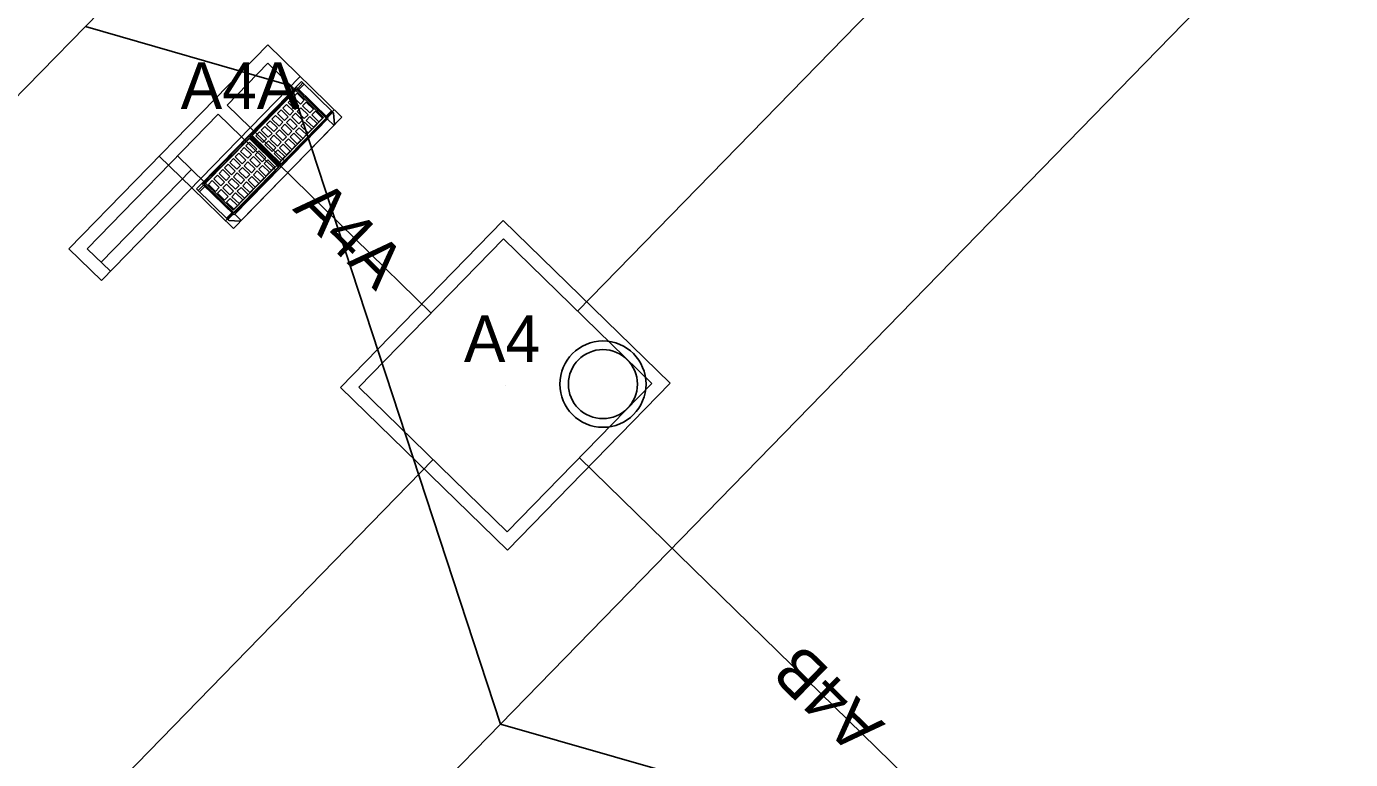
# Model space of a CAD drawing. Extents: x 2252703 to 2264864, y 13787568 to 13790989.
# Drawn here: x 2254479.4 to 2254530.6, y 13790365 to 13790393.3 of the extents above; entities that cross this region are included whole.
import ezdxf

# ---------------------------------------------------------------- set-up
doc = ezdxf.new("R2010")
doc.units = 0
for name, color, linetype in [('D_BOXES_1', 7, 'Continuous'), ('D_DRAIN_MISC', 7, 'Continuous'), ('D_DRAIN_NOTES_1', 7, 'Continuous'), ('D_DRN_AREA_X', 7, 'Continuous'), ('D_INLET_1', 7, 'Continuous'), ('D_PIPES_1', 7, 'Continuous')]:
    doc.layers.add(name, color=color, linetype=linetype)

msp = doc.modelspace()

# ---------------------------------------------------------------- linework, layer by layer
at = {"layer": 'D_BOXES_1'}
for p, q in [((2254500.726, 13790382.263), (2254695.521, 13790582.002)), ((2254252.079, 13790127.177), (2254495.14, 13790376.536))]:
    msp.add_line(p, q, dxfattribs=at)
at = {"layer": 'D_DRAIN_MISC'}
for p, q in [((2254489.835, 13790390.789), (2254489.835, 13790390.789)), ((2254487.015, 13790390.047), (2254487.015, 13790390.047)), ((2254487.91, 13790389.174), (2254487.91, 13790389.174)), ((2254489.163, 13790387.952), (2254489.163, 13790387.952)), ((2254486.344, 13790387.21), (2254486.344, 13790387.21)), ((2254495.069, 13790382.192), (2254495.069, 13790382.192)), ((2254500.726, 13790382.263), (2254500.726, 13790382.263)), ((2254497.933, 13790379.399), (2254497.933, 13790379.399)), ((2254495.14, 13790376.536), (2254495.14, 13790376.536)), ((2254500.796, 13790376.607), (2254500.796, 13790376.607))]:
    msp.add_line(p, q, dxfattribs=at)
at = {"layer": 'D_DRN_AREA_X'}
for p, q in [((2254529.967, 13790442.643), (2254481.705, 13790393.258)), ((2254497.746, 13790366.317), (2254551.586, 13790421.524)), ((2254551.586, 13790421.524), (2254497.746, 13790366.317)), ((2254481.705, 13790393.258), (2254437.83, 13790348.362)), ((2254481.705, 13790393.258), (2254489.655, 13790390.971)), ((2254489.655, 13790390.971), (2254481.705, 13790393.258)), ((2254489.655, 13790390.971), (2254497.746, 13790366.317)), ((2254497.746, 13790366.317), (2254489.655, 13790390.971)), ((2254271.444, 13790134.272), (2254497.746, 13790366.317)), ((2254497.746, 13790366.317), (2254271.444, 13790134.272)), ((2254497.746, 13790366.317), (2254523.418, 13790358.982)), ((2254523.418, 13790358.982), (2254497.746, 13790366.317))]:
    msp.add_line(p, q, dxfattribs=at)
at = {"layer": 'D_INLET_1'}
for p, q in [((2254488.752, 13790392.544), (2254481.072, 13790384.669)), ((2254491.615, 13790389.751), (2254488.752, 13790392.544)), ((2254488.761, 13790391.837), (2254487.19, 13790390.226)), ((2254490.908, 13790389.742), (2254488.761, 13790391.837)), ((2254490.005, 13790391.322), (2254482.325, 13790383.447)), ((2254490.053, 13790391.136), (2254486.961, 13790387.965)), ((2254489.909, 13790390.868), (2254490.113, 13790391.077)), ((2254489.96, 13790390.819), (2254490.164, 13790391.028)), ((2254491.282, 13790389.937), (2254490.053, 13790391.136)), ((2254489.875, 13790390.902), (2254488.068, 13790389.049)), ((2254489.879, 13790390.838), (2254488.131, 13790389.046)), ((2254489.877, 13790390.819), (2254488.151, 13790389.049)), ((2254489.681, 13790390.464), (2254489.538, 13790390.318)), ((2254489.681, 13790390.464), (2254489.955, 13790390.196)), ((2254489.888, 13790390.677), (2254489.746, 13790390.531)), ((2254489.746, 13790390.531), (2254490.021, 13790390.264)), ((2254491.092, 13790389.714), (2254489.875, 13790390.902)), ((2254491.01, 13790389.715), (2254489.877, 13790390.819)), ((2254491.029, 13790389.717), (2254489.879, 13790390.838)), ((2254490.163, 13790390.409), (2254489.888, 13790390.677)), ((2254491.315, 13790390.044), (2254487.126, 13790385.749)), ((2254487.19, 13790390.226), (2254489.395, 13790388.075)), ((2254489.265, 13790390.038), (2254489.123, 13790389.893)), ((2254489.265, 13790390.038), (2254489.54, 13790389.771)), ((2254489.473, 13790390.251), (2254489.331, 13790390.106)), ((2254489.331, 13790390.106), (2254489.605, 13790389.838)), ((2254489.473, 13790390.251), (2254489.748, 13790389.983)), ((2254489.538, 13790390.318), (2254489.813, 13790390.051)), ((2254489.605, 13790389.838), (2254489.748, 13790389.983)), ((2254489.813, 13790390.051), (2254489.955, 13790390.196)), ((2254489.89, 13790389.976), (2254490.032, 13790390.122)), ((2254489.89, 13790389.976), (2254490.166, 13790389.706)), ((2254490.021, 13790390.264), (2254490.163, 13790390.409)), ((2254490.032, 13790390.122), (2254490.308, 13790389.852)), ((2254490.097, 13790390.189), (2254490.239, 13790390.334)), ((2254490.097, 13790390.189), (2254490.374, 13790389.919)), ((2254490.516, 13790390.065), (2254490.239, 13790390.334)), ((2254490.374, 13790389.919), (2254490.516, 13790390.065)), ((2254490.451, 13790389.844), (2254490.593, 13790389.99)), ((2254490.867, 13790389.722), (2254490.593, 13790389.99)), ((2254491.007, 13790389.797), (2254491.211, 13790390.006)), ((2254491.058, 13790389.747), (2254491.262, 13790389.956)), ((2254486.841, 13790389.868), (2254481.779, 13790384.678)), ((2254486.841, 13790389.868), (2254489.046, 13790387.717)), ((2254490.908, 13790389.742), (2254487.417, 13790386.163)), ((2254491.613, 13790389.754), (2254487.423, 13790385.458)), ((2254491.615, 13790389.751), (2254487.426, 13790385.455)), ((2254491.327, 13790389.461), (2254487.709, 13790385.751)), ((2254488.85, 13790389.613), (2254488.708, 13790389.467)), ((2254488.708, 13790389.467), (2254488.983, 13790389.199)), ((2254488.85, 13790389.613), (2254489.125, 13790389.345)), ((2254489.058, 13790389.826), (2254488.916, 13790389.68)), ((2254488.916, 13790389.68), (2254489.19, 13790389.412)), ((2254489.058, 13790389.826), (2254489.332, 13790389.558)), ((2254489.123, 13790389.893), (2254489.398, 13790389.625)), ((2254489.19, 13790389.412), (2254489.332, 13790389.558)), ((2254489.267, 13790389.337), (2254489.409, 13790389.483)), ((2254491.029, 13790389.717), (2254489.281, 13790387.925)), ((2254489.283, 13790387.944), (2254491.01, 13790389.715)), ((2254491.092, 13790389.714), (2254489.286, 13790387.862)), ((2254489.398, 13790389.625), (2254489.54, 13790389.771)), ((2254489.409, 13790389.483), (2254489.686, 13790389.213)), ((2254490.997, 13790389.661), (2254489.424, 13790388.048)), ((2254489.475, 13790389.55), (2254489.617, 13790389.696)), ((2254489.475, 13790389.55), (2254489.751, 13790389.28)), ((2254489.617, 13790389.696), (2254489.893, 13790389.426)), ((2254489.682, 13790389.763), (2254489.824, 13790389.909)), ((2254489.682, 13790389.763), (2254489.959, 13790389.493)), ((2254489.824, 13790389.909), (2254490.101, 13790389.639)), ((2254489.959, 13790389.493), (2254490.101, 13790389.639)), ((2254490.035, 13790389.418), (2254490.178, 13790389.564)), ((2254490.166, 13790389.706), (2254490.308, 13790389.852)), ((2254490.178, 13790389.564), (2254490.452, 13790389.296)), ((2254490.243, 13790389.631), (2254490.385, 13790389.777)), ((2254490.243, 13790389.631), (2254490.518, 13790389.364)), ((2254490.385, 13790389.777), (2254490.66, 13790389.509)), ((2254490.451, 13790389.844), (2254490.725, 13790389.576)), ((2254490.518, 13790389.364), (2254490.66, 13790389.509)), ((2254490.725, 13790389.576), (2254490.867, 13790389.722)), ((2254491.063, 13790389.684), (2254491.31, 13790389.443)), ((2254491.337, 13790389.492), (2254491.298, 13790389.905)), ((2254486.232, 13790387.167), (2254488.039, 13790389.019)), ((2254486.296, 13790387.164), (2254488.044, 13790388.956)), ((2254486.315, 13790387.167), (2254488.041, 13790388.937)), ((2254489.257, 13790387.832), (2254488.039, 13790389.019)), ((2254489.174, 13790387.832), (2254488.041, 13790388.937)), ((2254489.193, 13790387.835), (2254488.044, 13790388.956)), ((2254489.286, 13790387.862), (2254488.068, 13790389.049)), ((2254489.281, 13790387.925), (2254488.131, 13790389.046)), ((2254489.283, 13790387.944), (2254488.151, 13790389.049)), ((2254488.435, 13790389.187), (2254488.293, 13790389.041)), ((2254488.567, 13790388.773), (2254488.293, 13790389.041)), ((2254488.435, 13790389.187), (2254488.71, 13790388.919)), ((2254488.643, 13790389.4), (2254488.5, 13790389.254)), ((2254488.5, 13790389.254), (2254488.775, 13790388.986)), ((2254488.643, 13790389.4), (2254488.917, 13790389.132)), ((2254488.775, 13790388.986), (2254488.917, 13790389.132)), ((2254488.852, 13790388.912), (2254488.994, 13790389.057)), ((2254488.983, 13790389.199), (2254489.125, 13790389.345)), ((2254488.994, 13790389.057), (2254489.27, 13790388.787)), ((2254489.059, 13790389.124), (2254489.201, 13790389.27)), ((2254489.059, 13790389.124), (2254489.336, 13790388.855)), ((2254489.201, 13790389.27), (2254489.478, 13790389)), ((2254489.267, 13790389.337), (2254489.544, 13790389.067)), ((2254489.336, 13790388.855), (2254489.478, 13790389)), ((2254489.413, 13790388.78), (2254489.555, 13790388.925)), ((2254489.544, 13790389.067), (2254489.686, 13790389.213)), ((2254489.555, 13790388.925), (2254489.829, 13790388.658)), ((2254489.62, 13790388.993), (2254489.762, 13790389.138)), ((2254489.62, 13790388.993), (2254489.895, 13790388.725)), ((2254489.751, 13790389.28), (2254489.893, 13790389.426)), ((2254489.762, 13790389.138), (2254490.037, 13790388.871)), ((2254489.828, 13790389.206), (2254489.97, 13790389.351)), ((2254489.828, 13790389.206), (2254490.102, 13790388.938)), ((2254489.97, 13790389.351), (2254490.245, 13790389.083)), ((2254490.035, 13790389.418), (2254490.31, 13790389.151)), ((2254490.102, 13790388.938), (2254490.245, 13790389.083)), ((2254490.31, 13790389.151), (2254490.452, 13790389.296)), ((2254487.703, 13790388.436), (2254487.845, 13790388.582)), ((2254487.703, 13790388.436), (2254487.977, 13790388.168)), ((2254487.845, 13790388.582), (2254488.119, 13790388.314)), ((2254487.91, 13790388.649), (2254488.052, 13790388.795)), ((2254487.91, 13790388.649), (2254488.185, 13790388.381)), ((2254488.327, 13790388.527), (2254488.052, 13790388.795)), ((2254488.327, 13790388.527), (2254488.185, 13790388.381)), ((2254488.404, 13790388.452), (2254488.262, 13790388.307)), ((2254488.68, 13790388.182), (2254488.404, 13790388.452)), ((2254488.567, 13790388.773), (2254488.71, 13790388.919)), ((2254488.644, 13790388.699), (2254488.786, 13790388.844)), ((2254488.921, 13790388.429), (2254488.644, 13790388.699)), ((2254488.786, 13790388.844), (2254489.063, 13790388.574)), ((2254488.852, 13790388.912), (2254489.128, 13790388.642)), ((2254488.921, 13790388.429), (2254489.063, 13790388.574)), ((2254488.997, 13790388.354), (2254489.14, 13790388.5)), ((2254489.128, 13790388.642), (2254489.27, 13790388.787)), ((2254489.14, 13790388.5), (2254489.414, 13790388.232)), ((2254489.205, 13790388.567), (2254489.347, 13790388.713)), ((2254489.205, 13790388.567), (2254489.48, 13790388.299)), ((2254489.347, 13790388.713), (2254489.622, 13790388.445)), ((2254489.413, 13790388.78), (2254489.687, 13790388.512)), ((2254489.48, 13790388.299), (2254489.622, 13790388.445)), ((2254489.687, 13790388.512), (2254489.829, 13790388.658)), ((2254489.895, 13790388.725), (2254490.037, 13790388.871)), ((2254485.816, 13790387.026), (2254484.563, 13790388.248)), ((2254487.417, 13790386.163), (2254485.27, 13790388.257)), ((2254486.961, 13790387.965), (2254486.003, 13790386.983)), ((2254487.08, 13790387.798), (2254487.222, 13790387.943)), ((2254487.222, 13790387.943), (2254487.497, 13790387.676)), ((2254487.288, 13790388.011), (2254487.43, 13790388.156)), ((2254487.288, 13790388.011), (2254487.562, 13790387.743)), ((2254487.43, 13790388.156), (2254487.704, 13790387.888)), ((2254487.495, 13790388.223), (2254487.637, 13790388.369)), ((2254487.495, 13790388.223), (2254487.77, 13790387.956)), ((2254487.637, 13790388.369), (2254487.912, 13790388.101)), ((2254487.912, 13790388.101), (2254487.77, 13790387.956)), ((2254487.989, 13790388.027), (2254487.846, 13790387.881)), ((2254488.119, 13790388.314), (2254487.977, 13790388.168)), ((2254487.989, 13790388.027), (2254488.265, 13790387.757)), ((2254488.196, 13790388.239), (2254488.054, 13790388.094)), ((2254488.054, 13790388.094), (2254488.331, 13790387.824)), ((2254488.196, 13790388.239), (2254488.473, 13790387.969)), ((2254488.262, 13790388.307), (2254488.538, 13790388.037)), ((2254488.473, 13790387.969), (2254488.331, 13790387.824)), ((2254488.68, 13790388.182), (2254488.538, 13790388.037)), ((2254488.757, 13790388.108), (2254488.615, 13790387.962)), ((2254488.615, 13790387.962), (2254488.89, 13790387.694)), ((2254489.032, 13790387.84), (2254488.757, 13790388.108)), ((2254489.272, 13790388.086), (2254488.997, 13790388.354)), ((2254489.272, 13790388.086), (2254489.414, 13790388.232)), ((2254485.807, 13790387.733), (2254482.316, 13790384.154)), ((2254486.665, 13790387.372), (2254486.807, 13790387.518)), ((2254486.807, 13790387.518), (2254487.081, 13790387.25)), ((2254486.872, 13790387.585), (2254487.014, 13790387.73)), ((2254486.872, 13790387.585), (2254487.147, 13790387.317)), ((2254487.014, 13790387.73), (2254487.289, 13790387.463)), ((2254487.08, 13790387.798), (2254487.355, 13790387.53)), ((2254487.289, 13790387.463), (2254487.147, 13790387.317)), ((2254487.497, 13790387.676), (2254487.355, 13790387.53)), ((2254487.573, 13790387.601), (2254487.431, 13790387.455)), ((2254487.431, 13790387.455), (2254487.708, 13790387.185)), ((2254487.445, 13790386.043), (2254489.193, 13790387.835)), ((2254489.174, 13790387.832), (2254487.448, 13790386.062)), ((2254487.45, 13790385.98), (2254489.257, 13790387.832)), ((2254489.074, 13790387.689), (2254487.501, 13790386.076)), ((2254487.704, 13790387.888), (2254487.562, 13790387.743)), ((2254487.573, 13790387.601), (2254487.85, 13790387.331)), ((2254487.781, 13790387.814), (2254487.639, 13790387.668)), ((2254487.639, 13790387.668), (2254487.916, 13790387.398)), ((2254487.781, 13790387.814), (2254488.058, 13790387.544)), ((2254487.846, 13790387.881), (2254488.123, 13790387.611)), ((2254488.058, 13790387.544), (2254487.916, 13790387.398)), ((2254488.134, 13790387.469), (2254487.992, 13790387.323)), ((2254488.265, 13790387.757), (2254488.123, 13790387.611)), ((2254488.134, 13790387.469), (2254488.409, 13790387.201)), ((2254488.342, 13790387.682), (2254488.2, 13790387.536)), ((2254488.2, 13790387.536), (2254488.474, 13790387.268)), ((2254488.342, 13790387.682), (2254488.616, 13790387.414)), ((2254488.549, 13790387.895), (2254488.407, 13790387.749)), ((2254488.407, 13790387.749), (2254488.682, 13790387.481)), ((2254488.616, 13790387.414), (2254488.474, 13790387.268)), ((2254488.549, 13790387.895), (2254488.824, 13790387.627)), ((2254488.824, 13790387.627), (2254488.682, 13790387.481)), ((2254489.032, 13790387.84), (2254488.89, 13790387.694)), ((2254487.426, 13790385.455), (2254485.816, 13790387.026)), ((2254487.232, 13790385.784), (2254486.003, 13790386.983)), ((2254486.266, 13790387.134), (2254486.063, 13790386.925)), ((2254486.318, 13790387.084), (2254486.114, 13790386.875)), ((2254487.45, 13790385.98), (2254486.232, 13790387.167)), ((2254487.445, 13790386.043), (2254486.296, 13790387.164)), ((2254487.448, 13790386.062), (2254486.315, 13790387.167)), ((2254486.457, 13790387.159), (2254486.599, 13790387.305)), ((2254486.732, 13790386.891), (2254486.457, 13790387.159)), ((2254486.599, 13790387.305), (2254486.874, 13790387.037)), ((2254486.665, 13790387.372), (2254486.939, 13790387.104)), ((2254486.874, 13790387.037), (2254486.732, 13790386.891)), ((2254486.951, 13790386.962), (2254486.808, 13790386.817)), ((2254487.081, 13790387.25), (2254486.939, 13790387.104)), ((2254486.951, 13790386.962), (2254487.227, 13790386.692)), ((2254487.158, 13790387.175), (2254487.016, 13790387.029)), ((2254487.016, 13790387.029), (2254487.293, 13790386.76)), ((2254487.158, 13790387.175), (2254487.435, 13790386.905)), ((2254487.366, 13790387.388), (2254487.224, 13790387.242)), ((2254487.224, 13790387.242), (2254487.5, 13790386.972)), ((2254487.435, 13790386.905), (2254487.293, 13790386.76)), ((2254487.366, 13790387.388), (2254487.642, 13790387.118)), ((2254487.642, 13790387.118), (2254487.5, 13790386.972)), ((2254487.719, 13790387.043), (2254487.577, 13790386.898)), ((2254487.577, 13790386.898), (2254487.852, 13790386.63)), ((2254487.85, 13790387.331), (2254487.708, 13790387.185)), ((2254487.719, 13790387.043), (2254487.994, 13790386.775)), ((2254487.927, 13790387.256), (2254487.785, 13790387.111)), ((2254487.785, 13790387.111), (2254488.059, 13790386.843)), ((2254487.927, 13790387.256), (2254488.201, 13790386.988)), ((2254487.992, 13790387.323), (2254488.267, 13790387.056)), ((2254488.201, 13790386.988), (2254488.059, 13790386.843)), ((2254488.409, 13790387.201), (2254488.267, 13790387.056)), ((2254487.085, 13790386.547), (2254486.808, 13790386.817)), ((2254487.227, 13790386.692), (2254487.085, 13790386.547)), ((2254487.304, 13790386.618), (2254487.162, 13790386.472)), ((2254487.436, 13790386.204), (2254487.162, 13790386.472)), ((2254487.304, 13790386.618), (2254487.578, 13790386.35)), ((2254487.511, 13790386.83), (2254487.369, 13790386.685)), ((2254487.369, 13790386.685), (2254487.644, 13790386.417)), ((2254487.511, 13790386.83), (2254487.786, 13790386.563)), ((2254487.786, 13790386.563), (2254487.644, 13790386.417)), ((2254487.994, 13790386.775), (2254487.852, 13790386.63)), ((2254487.365, 13790386.063), (2254487.161, 13790385.853)), ((2254487.416, 13790386.013), (2254487.212, 13790385.804)), ((2254487.578, 13790386.35), (2254487.436, 13790386.204)), ((2254487.479, 13790386.009), (2254487.726, 13790385.769)), ((2254487.678, 13790385.74), (2254487.264, 13790385.769)), ((2254491.569, 13790379.32), (2254497.853, 13790385.763)), ((2254497.853, 13790385.763), (2254504.296, 13790379.479)), ((2254492.276, 13790379.329), (2254497.862, 13790385.056)), ((2254497.862, 13790385.056), (2254503.589, 13790379.47)), ((2254481.072, 13790384.669), (2254482.325, 13790383.447)), ((2254481.779, 13790384.678), (2254482.674, 13790383.805)), ((2254498.013, 13790373.036), (2254491.569, 13790379.32)), ((2254498.004, 13790373.743), (2254492.276, 13790379.329)), ((2254503.589, 13790379.47), (2254498.004, 13790373.743)), ((2254504.296, 13790379.479), (2254498.013, 13790373.036))]:
    msp.add_line(p, q, dxfattribs=at)
for radius in [1.666, 1.333]:
    msp.add_circle((2254501.704, 13790379.447), radius, dxfattribs=at)
for centre, start_param, end_param in [((2254491.253, 13790389.907), 0.80294, 1.570796), ((2254491.293, 13790389.494), 0, 0.80294), ((2254487.261, 13790385.814), 4.712389, 5.480245), ((2254487.675, 13790385.785), 5.480245, 6.283185)]:
    msp.add_ellipse(centre, major_axis=(0.0341, -0.0332), ratio=0.877193, start_param=start_param, end_param=end_param, dxfattribs=at)
at = {"layer": 'D_PIPES_1'}
for p, q in [((2254489.163, 13790387.952), (2254495.069, 13790382.192)), ((2254519.589, 13790358.279), (2254500.796, 13790376.607))]:
    msp.add_line(p, q, dxfattribs=at)

# ---------------------------------------------------------------- texts
at = {"layer": 'D_DRAIN_NOTES_1'}
for s, p in [('A4A', (2254485.388, 13790390.074)), ('A4', (2254496.332, 13790380.299))]:
    msp.add_text(s, height=1.8, dxfattribs=at).set_placement(p)
for s, rotation, p in [('A4A', 315.7179, (2254489.682, 13790386.189)), ('A4B', 135.7179, (2254512.637, 13790366.316))]:
    msp.add_text(s, height=1.8, rotation=rotation, dxfattribs=at).set_placement(p)

doc.saveas('drawing.dxf')
